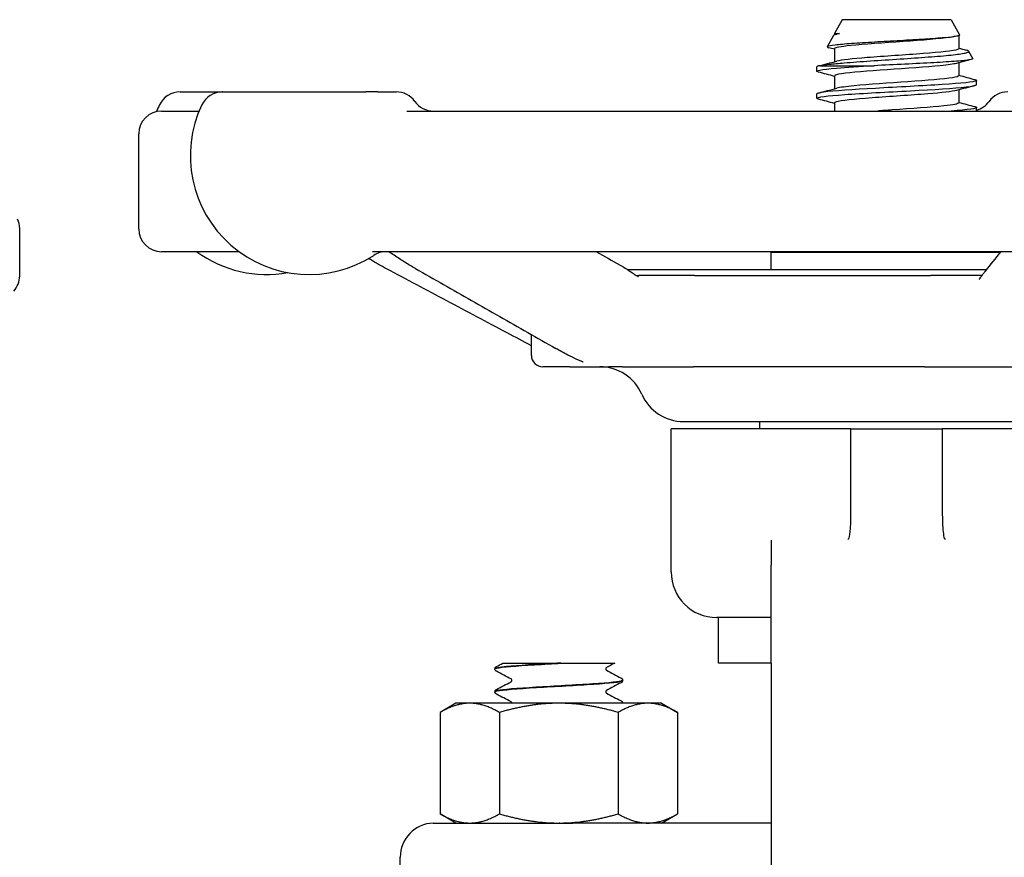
# Model space of a CAD drawing. Header units: inches. Extents: x 36 to 1719, y -84 to 1122.
# Tile 382 of 550: x 1042.56 to 1045.25, y 383.27 to 385.56. Entities that reach past the tile are written whole.
import ezdxf

# ---------------------------------------------------------------- set-up
doc = ezdxf.new("R2010")
doc.units = ezdxf.units.IN
doc.header["$LTSCALE"] = 48
doc.header["$MEASUREMENT"] = 0
doc.layers.add('Visible (ANSI)', color=7, linetype='Continuous', lineweight=30)

msp = doc.modelspace()

# ---------------------------------------------------------------- linework, layer by layer
at = {"layer": 'Visible (ANSI)'}
for p, q in [((1044.8101, 385.55843), (1044.78927, 385.52076)), ((1045.10844, 385.55843), (1044.8101, 385.55843)), ((1045.10844, 385.55843), (1045.13156, 385.51662)), ((1044.78622, 385.51524), (1044.76905, 385.48419)), ((1044.78927, 385.52076), (1044.80276, 385.52076)), ((1044.78927, 385.52076), (1044.78927, 385.51729)), ((1044.79398, 385.51883), (1044.79508, 385.51912)), ((1045.12927, 385.51456), (1045.12927, 385.47896)), ((1044.78927, 385.47896), (1044.78927, 385.44343)), ((1045.15624, 385.47198), (1045.16743, 385.45175)), ((1044.74052, 385.41742), (1044.74052, 385.42928)), ((1044.74909, 385.43259), (1044.89771, 385.43259)), ((1045.12927, 385.44035), (1045.12927, 385.40482)), ((1044.78927, 385.40482), (1044.78927, 385.36929)), ((1045.17802, 385.38035), (1045.17802, 385.39221)), ((1045.12927, 385.36621), (1045.12927, 385.33068)), ((1042.99742, 385.36093), (1043.11228, 385.36093)), ((1043.11341, 385.36093), (1043.11228, 385.36093)), ((1043.11341, 385.36093), (1043.50603, 385.36093)), ((1043.53838, 385.36093), (1043.50603, 385.36093)), ((1043.53838, 385.36093), (1043.58924, 385.36093)), ((1044.74052, 385.34328), (1044.74052, 385.35514)), ((1042.94677, 385.30843), (1043.04955, 385.30843)), ((1043.61851, 385.30843), (1045.35222, 385.30843)), ((1044.78927, 385.33068), (1044.78927, 385.30843)), ((1045.17802, 385.30843), (1045.17802, 385.31807)), ((1042.88427, 384.98593), (1042.88427, 385.24593)), ((1042.55827, 384.85693), (1042.55827, 384.98693)), ((1043.15896, 384.92343), (1042.94677, 384.92343)), ((1045.47926, 384.92343), (1043.5241, 384.92343)), ((1044.61552, 384.92193), (1045.24351, 384.92193)), ((1044.61552, 384.87405), (1044.61552, 384.92193)), ((1045.20529, 384.87405), (1044.22304, 384.87405)), ((1044.40602, 384.85843), (1044.25252, 384.85843)), ((1044.40602, 384.85843), (1045.05158, 384.85843)), ((1045.05133, 384.85843), (1045.05158, 384.85843)), ((1045.1932, 384.85843), (1045.05158, 384.85843)), ((1043.95927, 384.63968), (1043.95927, 384.69666)), ((1044.06438, 384.60843), (1043.99052, 384.60843)), ((1044.06438, 384.60843), (1044.17163, 384.60843)), ((1044.20837, 384.60843), (1044.17163, 384.60843)), ((1044.20837, 384.60843), (1044.40315, 384.60843)), ((1045.03557, 384.60843), (1044.40315, 384.60843)), ((1045.03557, 384.60843), (1045.28112, 384.60843)), ((1044.37595, 384.45843), (1045.54265, 384.45843)), ((1044.58427, 384.43843), (1044.58427, 384.45843)), ((1044.34177, 384.04693), (1044.34177, 384.43843)), ((1044.82812, 384.43843), (1044.34177, 384.43843)), ((1044.83427, 384.43843), (1044.82812, 384.43843)), ((1044.83427, 384.30447), (1044.83427, 384.43843)), ((1044.83427, 384.43843), (1045.08427, 384.43843)), ((1045.09043, 384.43843), (1045.08427, 384.43843)), ((1045.08427, 384.43843), (1045.08427, 384.30447)), ((1045.57677, 384.43843), (1045.09043, 384.43843)), ((1044.83427, 384.21198), (1044.83427, 384.30447)), ((1045.08427, 384.30447), (1045.08427, 384.21198)), ((1044.61552, 384.13361), (1044.61552, 384.06552)), ((1044.61552, 383.79693), (1044.61552, 384.06552)), ((1044.61552, 383.92193), (1044.46677, 383.92193)), ((1044.47177, 383.79693), (1044.47177, 383.92193)), ((1043.85927, 383.78095), (1043.85927, 383.78157)), ((1043.88127, 383.79693), (1043.94837, 383.79693)), ((1043.94837, 383.79693), (1044.0293, 383.79693)), ((1044.04021, 383.79693), (1044.0293, 383.79693)), ((1044.04021, 383.79693), (1044.12099, 383.79693)), ((1044.12099, 383.79693), (1044.18738, 383.79693)), ((1044.61552, 383.79693), (1044.47177, 383.79693)), ((1044.61552, 383.79693), (1044.61552, 382.67193)), ((1044.20927, 383.74967), (1044.20927, 383.75029)), ((1043.85927, 383.71839), (1043.85927, 383.71901)), ((1043.75277, 383.68743), (1043.70923, 383.66228)), ((1043.79049, 383.68743), (1043.75277, 383.68743)), ((1044.03427, 383.68743), (1043.79049, 383.68743)), ((1044.27806, 383.68743), (1044.03427, 383.68743)), ((1044.20927, 383.68743), (1044.20927, 383.68773)), ((1044.31577, 383.68743), (1044.27806, 383.68743)), ((1044.31577, 383.68743), (1044.35932, 383.66228)), ((1043.70923, 383.66228), (1043.70923, 383.38457)), ((1043.87175, 383.66228), (1043.87175, 383.38457)), ((1044.1968, 383.66228), (1044.1968, 383.38457)), ((1044.35932, 383.66228), (1044.35932, 383.38457)), ((1043.75277, 383.35943), (1043.70923, 383.38457)), ((1044.31577, 383.35943), (1044.35932, 383.38457)), ((1043.75277, 383.35943), (1043.79049, 383.35943)), ((1043.79049, 383.35943), (1044.03427, 383.35943)), ((1043.88178, 383.35926), (1043.88211, 383.35943)), ((1044.03427, 383.35943), (1044.07265, 383.35943)), ((1044.03701, 383.35943), (1044.03566, 383.35935)), ((1044.04718, 383.35939), (1044.0479, 383.35943)), ((1044.61552, 383.35943), (1044.07265, 383.35943)), ((1043.60002, 383.14533), (1043.60002, 383.26568))]:
    msp.add_line(p, q, dxfattribs=at)
for centre, radius, start, end in [((1042.99742, 385.29843), 0.0625, 90, 154.62307), ((1043.11341, 385.29843), 0.0625, 90, 154.62307), ((1043.58924, 385.29843), 0.0625, 35.45054, 90), ((1045.2634, 385.29843), 0.0625, 90, 144.54946), ((1042.94677, 385.24593), 0.0625, 90, 180), ((1043.23459, 385.18593), 0.325, 154.62307, 158.15154), ((1043.35058, 385.18593), 0.325, 154.62307, 302.99589), ((1043.69106, 385.37093), 0.0625, 215.45054, 270), ((1045.16157, 385.37093), 0.0625, 285.26016, 324.54946), ((1042.49827, 384.98693), 0.06, 0, 25.38475), ((1042.94677, 384.98593), 0.0625, 180, 270), ((1043.23459, 385.18593), 0.325, 233.87107, 280.27854), ((1043.5616, 384.86093), 0.0625, 90, 122.99589), ((1042.49827, 384.85693), 0.06, 316.64992, 0), ((1043.99052, 384.63968), 0.03125, 180, 270), ((1044.14677, 384.48343), 0.125, 23.57818, 90), ((1044.3759, 384.58343), 0.125, 203.57818, 270), ((1044.46677, 384.04693), 0.125, 180, 270), ((1043.69377, 383.26568), 0.09375, 91.88915, 180)]:
    msp.add_arc(centre, radius, start, end, dxfattribs=at)
for points, knots in [([(1045.13156, 385.51662), (1045.13223, 385.51542), (1045.12938, 385.51423), (1045.11611, 385.51169), (1045.10484, 385.51035), (1045.07505, 385.50766), (1045.05673, 385.50633), (1045.01533, 385.50364), (1044.99259, 385.50231), (1044.94559, 385.49962), (1044.92177, 385.49829), (1044.8762, 385.4956), (1044.85491, 385.49426), (1044.81774, 385.49157), (1044.80229, 385.49024), (1044.77939, 385.48755), (1044.77225, 385.48622), (1044.768, 385.48384), (1044.76905, 385.4828), (1044.77293, 385.48177)], [-4.0719862, -4.0719862, -4.0719862, -4.0719862, -3.9177275, -3.9177275, -3.7423694, -3.7423694, -3.5648477, -3.5648477, -3.385163, -3.385163, -3.2033156, -3.2033156, -3.0193061, -3.0193061, -2.8331349, -2.8331349, -2.6448024, -2.6448024, -2.4977376, -2.4977376, -2.4977376, -2.4977376]), ([(1044.78622, 385.51524), (1044.78625, 385.51529), (1044.78628, 385.51534), (1044.78755, 385.51717), (1044.79311, 385.51895), (1044.80276, 385.52076)], [-0.17593642, -0.17593642, -0.17593642, -0.17593642, -0.17106186, -0.17106186, 0, 0, 0, 0]), ([(1045.12324, 385.51293), (1045.11934, 385.51187), (1045.11346, 385.5108), (1045.10564, 385.50973), (1045.0787, 385.50605), (1045.02937, 385.50238), (1044.97669, 385.4987), (1044.92401, 385.49503), (1044.86928, 385.49135), (1044.83361, 385.48768), (1044.80541, 385.48477), (1044.78968, 385.48186), (1044.78942, 385.47896)], [14.3993772, 14.3993772, 14.3993772, 14.3993772, 14.6708098, 14.6708098, 14.6708098, 15.6053465, 15.6053465, 15.6053465, 16.5398213, 16.5398213, 16.5398213, 17.2787596, 17.2787596, 17.2787596, 17.2787596]), ([(1044.74909, 385.43259), (1044.75537, 385.43387), (1044.76429, 385.43514), (1044.78681, 385.43769), (1044.80027, 385.43897), (1044.83688, 385.44203), (1044.86143, 385.44381), (1044.91401, 385.4474), (1044.94149, 385.44918), (1044.99571, 385.45276), (1045.02194, 385.45454), (1045.06971, 385.45813), (1045.09083, 385.45991), (1045.12522, 385.4635), (1045.13824, 385.46527), (1045.15452, 385.46886), (1045.15775, 385.47064), (1045.15494, 385.47335), (1045.15276, 385.47424), (1045.14937, 385.47514)], [-3.1722778, -3.1722778, -3.1722778, -3.1722778, -3.0186699, -3.0186699, -2.8665315, -2.8665315, -2.6554083, -2.6554083, -2.4471425, -2.4471425, -2.2417348, -2.2417348, -2.0391858, -2.0391858, -1.8394961, -1.8394961, -1.6426663, -1.6426663, -1.5449333, -1.5449333, -1.5449333, -1.5449333]), ([(1045.12913, 385.47896), (1045.1292, 385.47818), (1045.12818, 385.47741), (1045.12601, 385.47664), (1045.11568, 385.47296), (1045.07959, 385.46929), (1045.03167, 385.46561), (1044.98376, 385.46194), (1044.92519, 385.45826), (1044.87858, 385.45459), (1044.83798, 385.45138), (1044.80732, 385.44818), (1044.79514, 385.44498)], [14.1371669, 14.1371669, 14.1371669, 14.1371669, 14.3334779, 14.3334779, 14.3334779, 15.268037, 15.268037, 15.268037, 16.2025341, 16.2025341, 16.2025341, 17.0165493, 17.0165493, 17.0165493, 17.0165493]), ([(1045.16743, 385.45175), (1045.168, 385.45073), (1045.16546, 385.4497), (1045.15255, 385.44733), (1045.14007, 385.446), (1045.10616, 385.44331), (1045.08497, 385.44197), (1045.03651, 385.43929), (1045.00965, 385.43795), (1044.9537, 385.43526), (1044.92513, 385.43393), (1044.89771, 385.43259)], [-1.0116463, -1.0116463, -1.0116463, -1.0116463, -0.8526241, -0.8526241, -0.6427026, -0.6427026, -0.4306244, -0.4306244, -0.2163901, -0.2163901, 0, 0, 0, 0]), ([(1044.74514, 385.415), (1044.74444, 385.41518), (1044.74381, 385.41537), (1044.74327, 385.41555), (1044.73316, 385.419), (1044.75252, 385.42246), (1044.79467, 385.42591), (1044.82188, 385.42814), (1044.85807, 385.43036), (1044.89771, 385.43259)], [-23.7675739, -23.7675739, -23.7675739, -23.7675739, -23.7205704, -23.7205704, -23.7205704, -22.842934, -22.842934, -22.842934, -22.2764365, -22.2764365, -22.2764365, -22.2764365]), ([(1045.12316, 385.43879), (1045.11533, 385.43671), (1045.10012, 385.43463), (1045.07882, 385.43255), (1045.04118, 385.42888), (1044.98546, 385.42521), (1044.93316, 385.42153), (1044.88086, 385.41786), (1044.83324, 385.41418), (1044.80868, 385.41051), (1044.79599, 385.40861), (1044.78962, 385.40671), (1044.7896, 385.40482)], [20.6825625, 20.6825625, 20.6825625, 20.6825625, 21.2112724, 21.2112724, 21.2112724, 22.1453793, 22.1453793, 22.1453793, 23.0794254, 23.0794254, 23.0794254, 23.5619449, 23.5619449, 23.5619449, 23.5619449]), ([(1045.17317, 385.39464), (1045.1776, 385.39349), (1045.17905, 385.39234), (1045.17721, 385.39119), (1045.17168, 385.38774), (1045.13662, 385.38429), (1045.0841, 385.38084), (1045.03158, 385.37739), (1044.96261, 385.37394), (1044.90097, 385.37049), (1044.83934, 385.36704), (1044.78621, 385.36359), (1044.7599, 385.36014), (1044.74718, 385.35847), (1044.74084, 385.35681), (1044.74086, 385.35514)], [20.2147233, 20.2147233, 20.2147233, 20.2147233, 20.5068064, 20.5068064, 20.5068064, 21.3838943, 21.3838943, 21.3838943, 22.2609286, 22.2609286, 22.2609286, 23.1379094, 23.1379094, 23.1379094, 23.5619449, 23.5619449, 23.5619449, 23.5619449]), ([(1045.12894, 385.40482), (1045.12895, 385.40303), (1045.12334, 385.40125), (1045.11207, 385.39946), (1045.08887, 385.39579), (1045.04225, 385.39211), (1044.9902, 385.38844), (1044.93815, 385.38477), (1044.88194, 385.38109), (1044.84325, 385.37742), (1044.82016, 385.37523), (1044.80365, 385.37303), (1044.79537, 385.37084)], [20.4203522, 20.4203522, 20.4203522, 20.4203522, 20.874096, 20.874096, 20.874096, 21.8082248, 21.8082248, 21.8082248, 22.7422928, 22.7422928, 22.7422928, 23.2997346, 23.2997346, 23.2997346, 23.2997346]), ([(1044.74528, 385.34086), (1044.74224, 385.34164), (1044.74062, 385.34243), (1044.74053, 385.34321), (1044.74014, 385.34664), (1044.76903, 385.35006), (1044.81737, 385.35349), (1044.86629, 385.35696), (1044.93423, 385.36043), (1044.99753, 385.36389), (1045.06055, 385.36735), (1045.11776, 385.3708), (1045.14941, 385.37425), (1045.16806, 385.37629), (1045.17763, 385.37832), (1045.17772, 385.38035)], [-30.0507592, -30.0507592, -30.0507592, -30.0507592, -29.8513057, -29.8513057, -29.8513057, -28.9802371, -28.9802371, -28.9802371, -28.0985528, -28.0985528, -28.0985528, -27.2207324, -27.2207324, -27.2207324, -26.7035376, -26.7035376, -26.7035376, -26.7035376]), ([(1045.12338, 385.36465), (1045.11164, 385.36157), (1045.08295, 385.35849), (1045.04457, 385.35541), (1044.9988, 385.35174), (1044.94037, 385.34807), (1044.89181, 385.3444), (1044.84324, 385.34072), (1044.80573, 385.33705), (1044.79371, 385.33338), (1044.79077, 385.33248), (1044.78937, 385.33158), (1044.78945, 385.33068)], [26.9657478, 26.9657478, 26.9657478, 26.9657478, 27.7487513, 27.7487513, 27.7487513, 28.6824367, 28.6824367, 28.6824367, 29.6160625, 29.6160625, 29.6160625, 29.8451302, 29.8451302, 29.8451302, 29.8451302]), ([(1045.1291, 385.33068), (1045.12885, 385.32789), (1045.1145, 385.32511), (1045.0884, 385.32232), (1045.05398, 385.31865), (1044.99997, 385.31498), (1044.9472, 385.3113), (1044.93342, 385.31034), (1044.91982, 385.30939), (1044.90673, 385.30843)], [26.7035376, 26.7035376, 26.7035376, 26.7035376, 27.4117273, 27.4117273, 27.4117273, 28.3454342, 28.3454342, 28.3454342, 28.5891214, 28.5891214, 28.5891214, 28.5891214]), ([(1045.17332, 385.3205), (1045.17556, 385.31992), (1045.17703, 385.31934), (1045.17765, 385.31876), (1045.18137, 385.31531), (1045.15551, 385.31187), (1045.10897, 385.30843)], [26.4979086, 26.4979086, 26.4979086, 26.4979086, 26.6453001, 26.6453001, 26.6453001, 27.5206572, 27.5206572, 27.5206572, 27.5206572]), ([(1043.56292, 384.8765), (1043.54799, 384.88443), (1043.53305, 384.89263), (1043.5169, 384.90261), (1043.51522, 384.90366), (1043.51352, 384.90473)], [0, 0, 0, 0, 0.14967641, 0.14967641, 0.1669258, 0.1669258, 0.1669258, 0.1669258]), ([(1043.58061, 384.92333), (1043.58061, 384.92333), (1043.58061, 384.92333), (1043.58059, 384.92333), (1043.58057, 384.92333), (1043.5805, 384.92333), (1043.58045, 384.92333), (1043.58031, 384.92334), (1043.58021, 384.92334), (1043.57996, 384.92334), (1043.57981, 384.92334), (1043.5795, 384.92335), (1043.57933, 384.92335), (1043.57883, 384.92336), (1043.57848, 384.92336), (1043.57749, 384.92337), (1043.57684, 384.92338), (1043.57528, 384.92339), (1043.57437, 384.9234), (1043.5709, 384.92342), (1043.56843, 384.92342), (1043.56512, 384.92342), (1043.56428, 384.92343), (1043.56284, 384.92343), (1043.56223, 384.92343), (1043.5616, 384.92343)], [0.435045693, 0.435045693, 0.435045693, 0.435045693, 0.43561134, 0.43561134, 0.436917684, 0.436917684, 0.438198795, 0.438198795, 0.43949022, 0.43949022, 0.440786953, 0.440786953, 0.442073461, 0.442073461, 0.444654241, 0.444654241, 0.44978688, 0.44978688, 0.457469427, 0.457469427, 0.479727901, 0.479727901, 0.487272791, 0.487272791, 0.492695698, 0.492695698, 0.492695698, 0.492695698]), ([(1043.64181, 384.87738), (1043.63238, 384.88275), (1043.62235, 384.8885), (1043.60341, 384.90049), (1043.59388, 384.90708), (1043.57889, 384.91682), (1043.57396, 384.91987), (1043.56862, 384.92261), (1043.56772, 384.92304), (1043.5669, 384.92342)], [0, 0, 0, 0, 0.10194952, 0.10194952, 0.20500071, 0.20500071, 0.25149705, 0.25149705, 0.26117643, 0.26117643, 0.26117643, 0.26117643]), ([(1043.66706, 384.92343), (1043.66706, 384.92343), (1043.66704, 384.92343), (1043.66697, 384.92343), (1043.6669, 384.92343), (1043.66661, 384.92343), (1043.66638, 384.92343), (1043.66587, 384.92343), (1043.6656, 384.92343), (1043.66525, 384.92342), (1043.66513, 384.92342), (1043.66513, 384.92342)], [0.003545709, 0.003545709, 0.003545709, 0.003545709, 0.004399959, 0.004399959, 0.006838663, 0.006838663, 0.013339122, 0.013339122, 0.022015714, 0.022015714, 0.028192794, 0.028192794, 0.028192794, 0.028192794]), ([(1045.20303, 384.87122), (1045.21668, 384.88831), (1045.23033, 384.90541), (1045.24422, 384.92281), (1045.24447, 384.92312), (1045.24471, 384.92343)], [0.95924083, 0.95924083, 0.95924083, 0.95924083, 1.28063663, 1.28063663, 1.28639378, 1.28639378, 1.28639378, 1.28639378]), ([(1043.64181, 384.87738), (1043.66743, 384.86279), (1043.69306, 384.84819), (1043.7443, 384.81901), (1043.76993, 384.80442), (1043.82118, 384.77524), (1043.84681, 384.76065), (1043.89806, 384.73148), (1043.92369, 384.7169), (1043.97496, 384.68774), (1044.00059, 384.67317), (1044.02622, 384.6586)], [0.9601047, 0.9601047, 0.9601047, 0.9601047, 1.233998, 1.233998, 1.5078914, 1.5078914, 1.7817848, 1.7817848, 2.0556781, 2.0556781, 2.3295715, 2.3295715, 2.3295715, 2.3295715]), ([(1044.2024, 384.88655), (1044.20669, 384.88411), (1044.21155, 384.88138), (1044.223, 384.87424), (1044.22949, 384.86966), (1044.23842, 384.86345), (1044.24086, 384.86176), (1044.24507, 384.85899), (1044.24687, 384.85785), (1044.24917, 384.85651), (1044.24981, 384.85615), (1044.25092, 384.85555), (1044.25139, 384.85531), (1044.25228, 384.85488), (1044.2526, 384.85474), (1044.25271, 384.8547), (1044.25272, 384.85469), (1044.25272, 384.85469)], [0, 0, 0, 0, 0.04699542, 0.04699542, 0.11490243, 0.11490243, 0.14035888, 0.14035888, 0.15950508, 0.15950508, 0.16742084, 0.16742084, 0.17475361, 0.17475361, 0.18491555, 0.18491555, 0.18723361, 0.18723361, 0.18723361, 0.18723361]), ([(1043.95927, 384.66607), (1043.93705, 384.67786), (1043.91482, 384.68965), (1043.86512, 384.71601), (1043.83764, 384.7306), (1043.78269, 384.75976), (1043.75522, 384.77435), (1043.70027, 384.80353), (1043.6728, 384.81812), (1043.61786, 384.84731), (1043.59039, 384.8619), (1043.56292, 384.8765)], [0.7856779, 0.7856779, 0.7856779, 0.7856779, 1.0071895, 1.0071895, 1.2810829, 1.2810829, 1.5549762, 1.5549762, 1.8288696, 1.8288696, 2.1027629, 2.1027629, 2.1027629, 2.1027629]), ([(1044.24598, 384.85843), (1044.24605, 384.85843), (1044.24613, 384.85843), (1044.24719, 384.85843), (1044.24818, 384.85843), (1044.24991, 384.85843), (1044.25066, 384.85843), (1044.25156, 384.85843), (1044.25171, 384.85843), (1044.2519, 384.85843), (1044.25194, 384.85843), (1044.252, 384.85843), (1044.25202, 384.85843), (1044.25205, 384.85843), (1044.25205, 384.85843), (1044.25206, 384.85843), (1044.25206, 384.85843), (1044.25215, 384.85843), (1044.25221, 384.85843), (1044.25236, 384.85843), (1044.25243, 384.85843), (1044.25251, 384.85843)], [0.365646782, 0.365646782, 0.365646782, 0.365646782, 0.366238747, 0.366238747, 0.374269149, 0.374269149, 0.380293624, 0.380293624, 0.381424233, 0.381424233, 0.381755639, 0.381755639, 0.381902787, 0.381902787, 0.381939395, 0.381939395, 0.38197621, 0.38197621, 0.383061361, 0.383061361, 0.384147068, 0.384147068, 0.384147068, 0.384147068]), ([(1045.18549, 384.84819), (1045.18549, 384.84819), (1045.18549, 384.8482), (1045.18556, 384.84826), (1045.18584, 384.84851), (1045.18704, 384.84985), (1045.18837, 384.85158), (1045.19136, 384.8558), (1045.19279, 384.85787), (1045.19592, 384.86221), (1045.19758, 384.86441), (1045.20025, 384.86779), (1045.20129, 384.86907), (1045.20236, 384.8704), (1045.20261, 384.8707), (1045.20289, 384.87105), (1045.20296, 384.87114), (1045.20303, 384.87122)], [0.26212608, 0.26212608, 0.26212608, 0.26212608, 0.26523685, 0.26523685, 0.28985831, 0.28985831, 0.33915701, 0.33915701, 0.37182931, 0.37182931, 0.40139039, 0.40139039, 0.42145766, 0.42145766, 0.42810276, 0.42810276, 0.43031521, 0.43031521, 0.43031521, 0.43031521]), ([(1044.10059, 384.62135), (1044.10059, 384.62135), (1044.10053, 384.62137), (1044.10027, 384.62148), (1044.10006, 384.62157), (1044.09927, 384.62189), (1044.09853, 384.62221), (1044.09619, 384.62318), (1044.09445, 384.62392), (1044.08987, 384.62589), (1044.08698, 384.62717), (1044.07556, 384.63237), (1044.06722, 384.63644), (1044.04763, 384.64649), (1044.03665, 384.65267), (1044.02622, 384.6586)], [0.39585075, 0.39585075, 0.39585075, 0.39585075, 0.39968552, 0.39968552, 0.40370186, 0.40370186, 0.41181601, 0.41181601, 0.42782349, 0.42782349, 0.45404456, 0.45404456, 0.5327548, 0.5327548, 0.64518122, 0.64518122, 0.64518122, 0.64518122]), ([(1044.82847, 384.13895), (1044.82871, 384.1394), (1044.82889, 384.13984), (1044.83062, 384.14427), (1044.83203, 384.15255), (1044.83391, 384.17966), (1044.83427, 384.19501), (1044.83427, 384.21198)], [0.01028684, 0.01028684, 0.01028684, 0.01028684, 0.01590204, 0.01590204, 0.08584187, 0.08584187, 0.15193376, 0.15193376, 0.15193376, 0.15193376]), ([(1045.08427, 384.21198), (1045.08427, 384.20117), (1045.08443, 384.19099), (1045.0851, 384.17247), (1045.0856, 384.16412), (1045.08731, 384.1481), (1045.08846, 384.14259), (1045.08984, 384.13943), (1045.08995, 384.13919), (1045.09007, 384.13895)], [0, 0, 0, 0, 0.09469213, 0.09469213, 0.18700728, 0.18700728, 0.29404594, 0.29404594, 0.30156032, 0.30156032, 0.30156032, 0.30156032]), ([(1044.82646, 384.13529), (1044.82649, 384.13533), (1044.82651, 384.13538), (1044.8272, 384.13657), (1044.82785, 384.13775), (1044.82847, 384.13895)], [-0.566346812, -0.566346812, -0.566346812, -0.566346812, -0.565454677, -0.565454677, -0.542430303, -0.542430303, -0.542430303, -0.542430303]), ([(1045.09007, 384.13895), (1045.0907, 384.13775), (1045.09135, 384.13657), (1045.09203, 384.13538), (1045.09206, 384.13533), (1045.09209, 384.13529)], [-0.020804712, -0.020804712, -0.020804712, -0.020804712, 0, 0, 0.000806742, 0.000806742, 0.000806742, 0.000806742]), ([(1043.85927, 383.7816), (1043.85933, 383.78287), (1043.85981, 383.78407), (1043.86091, 383.78573), (1043.86151, 383.78628), (1043.86255, 383.78708), (1043.86302, 383.78736), (1043.86348, 383.7876)], [0, 0, 0, 0, 0.017960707, 0.017960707, 0.035135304, 0.035135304, 0.051182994, 0.051182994, 0.051182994, 0.051182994]), ([(1043.86348, 383.77492), (1043.86277, 383.77529), (1043.86201, 383.77574), (1043.86076, 383.77703), (1043.86032, 383.77759), (1043.85959, 383.77905), (1043.85932, 383.77997), (1043.85927, 383.78092)], [0, 0, 0, 0, 0.024898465, 0.024898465, 0.037820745, 0.037820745, 0.051208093, 0.051208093, 0.051208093, 0.051208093]), ([(1044.0293, 383.79693), (1043.97505, 383.79384), (1043.92223, 383.79075), (1043.89105, 383.78767), (1043.87053, 383.78563), (1043.85971, 383.7836), (1043.85954, 383.78157)], [0.0284489, 0.0284489, 0.0284489, 0.0284489, 0.9586618, 0.9586618, 0.9586618, 1.5707963, 1.5707963, 1.5707963, 1.5707963]), ([(1043.8596, 383.78092), (1043.85955, 383.78255), (1043.86624, 383.78417), (1043.87958, 383.78579), (1043.90476, 383.78886), (1043.95304, 383.79192), (1044.00619, 383.79498), (1044.01742, 383.79563), (1044.02883, 383.79628), (1044.04021, 383.79693)], [-7.8566906, -7.8566906, -7.8566906, -7.8566906, -7.3674505, -7.3674505, -7.3674505, -6.4443529, -6.4443529, -6.4443529, -6.2492664, -6.2492664, -6.2492664, -6.2492664]), ([(1044.16473, 383.78503), (1044.16467, 383.785), (1044.1645, 383.78488), (1044.16399, 383.78435), (1044.16368, 383.78396), (1044.16314, 383.78283), (1044.16294, 383.78205), (1044.16294, 383.78126)], [0.008751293, 0.008751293, 0.008751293, 0.008751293, 0.024017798, 0.024017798, 0.03673453, 0.03673453, 0.049915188, 0.049915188, 0.049915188, 0.049915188]), ([(1044.16294, 383.78126), (1044.16294, 383.78005), (1044.16344, 383.77893), (1044.16423, 383.77786), (1044.16452, 383.77764), (1044.16472, 383.77749), (1044.16476, 383.77747), (1044.16476, 383.77747)], [0, 0, 0, 0, 0.02017106, 0.02017106, 0.036592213, 0.036592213, 0.045399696, 0.045399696, 0.045399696, 0.045399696]), ([(1043.85949, 383.71836), (1043.85936, 383.71923), (1043.86122, 383.7201), (1043.86516, 383.72098), (1043.87947, 383.72414), (1043.92098, 383.72731), (1043.97309, 383.73047), (1044.02403, 383.73356), (1044.0838, 383.73666), (1044.12944, 383.73975), (1044.17486, 383.74283), (1044.20519, 383.74591), (1044.20887, 383.74899), (1044.20914, 383.74922), (1044.20926, 383.74944), (1044.20925, 383.74967)], [-14.139876, -14.139876, -14.139876, -14.139876, -13.877024, -13.877024, -13.877024, -12.9235543, -12.9235543, -12.9235543, -11.9914333, -11.9914333, -11.9914333, -11.0635915, -11.0635915, -11.0635915, -10.9955743, -10.9955743, -10.9955743, -10.9955743]), ([(1044.20927, 383.75032), (1044.20931, 383.74734), (1044.18469, 383.74437), (1044.14396, 383.74139), (1044.10175, 383.73831), (1044.04324, 383.73523), (1043.99077, 383.73215), (1043.93832, 383.72907), (1043.89314, 383.72598), (1043.87249, 383.7229), (1043.86379, 383.7216), (1043.85953, 383.72031), (1043.85959, 383.71901)], [4.70968, 4.70968, 4.70968, 4.70968, 5.6057508, 5.6057508, 5.6057508, 6.5343927, 6.5343927, 6.5343927, 7.4627822, 7.4627822, 7.4627822, 7.8539816, 7.8539816, 7.8539816, 7.8539816]), ([(1043.90561, 383.74998), (1043.90561, 383.75119), (1043.90511, 383.75231), (1043.90431, 383.75338), (1043.90403, 383.7536), (1043.90382, 383.75375), (1043.90379, 383.75377), (1043.90379, 383.75377)], [0, 0, 0, 0, 0.02017106, 0.02017106, 0.036592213, 0.036592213, 0.045399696, 0.045399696, 0.045399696, 0.045399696]), ([(1043.90381, 383.7462), (1043.90388, 383.74624), (1043.90405, 383.74635), (1043.90456, 383.74689), (1043.90487, 383.74727), (1043.9054, 383.74841), (1043.90561, 383.74919), (1043.90561, 383.74998)], [0.008751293, 0.008751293, 0.008751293, 0.008751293, 0.024017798, 0.024017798, 0.03673453, 0.03673453, 0.049915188, 0.049915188, 0.049915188, 0.049915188]), ([(1044.20506, 383.75632), (1044.20578, 383.75595), (1044.20654, 383.75549), (1044.20778, 383.75421), (1044.20822, 383.75365), (1044.20896, 383.75219), (1044.20923, 383.75127), (1044.20927, 383.75032)], [0, 0, 0, 0, 0.024898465, 0.024898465, 0.037820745, 0.037820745, 0.051208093, 0.051208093, 0.051208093, 0.051208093]), ([(1044.20927, 383.74964), (1044.20921, 383.74836), (1044.20874, 383.74716), (1044.20763, 383.74551), (1044.20704, 383.74496), (1044.206, 383.74416), (1044.20553, 383.74388), (1044.20506, 383.74363)], [0, 0, 0, 0, 0.017960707, 0.017960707, 0.035135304, 0.035135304, 0.051182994, 0.051182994, 0.051182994, 0.051182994]), ([(1043.85927, 383.71903), (1043.85933, 383.72031), (1043.85981, 383.72151), (1043.86091, 383.72317), (1043.86151, 383.72372), (1043.86255, 383.72452), (1043.86302, 383.7248), (1043.86348, 383.72504)], [0, 0, 0, 0, 0.017960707, 0.017960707, 0.035135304, 0.035135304, 0.051182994, 0.051182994, 0.051182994, 0.051182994]), ([(1043.86348, 383.71235), (1043.86277, 383.71273), (1043.86201, 383.71318), (1043.86076, 383.71447), (1043.86032, 383.71503), (1043.85959, 383.71649), (1043.85932, 383.71741), (1043.85927, 383.71836)], [0, 0, 0, 0, 0.024898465, 0.024898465, 0.037820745, 0.037820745, 0.051208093, 0.051208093, 0.051208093, 0.051208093]), ([(1044.16473, 383.72247), (1044.16467, 383.72244), (1044.1645, 383.72232), (1044.16399, 383.72179), (1044.16368, 383.7214), (1044.16314, 383.72026), (1044.16294, 383.71949), (1044.16294, 383.7187)], [0.008751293, 0.008751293, 0.008751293, 0.008751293, 0.024017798, 0.024017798, 0.03673453, 0.03673453, 0.049915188, 0.049915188, 0.049915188, 0.049915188]), ([(1044.16294, 383.7187), (1044.16294, 383.71749), (1044.16344, 383.71637), (1044.16423, 383.71529), (1044.16452, 383.71508), (1044.16472, 383.71493), (1044.16476, 383.71491), (1044.16476, 383.71491)], [0, 0, 0, 0, 0.02017106, 0.02017106, 0.036592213, 0.036592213, 0.045399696, 0.045399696, 0.045399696, 0.045399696]), ([(1043.90561, 383.68743), (1043.9056, 383.68863), (1043.90511, 383.68975), (1043.90431, 383.69082), (1043.90403, 383.69103), (1043.90382, 383.69118), (1043.90379, 383.6912), (1043.90379, 383.6912)], [0.000064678, 0.000064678, 0.000064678, 0.000064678, 0.02017106, 0.02017106, 0.036592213, 0.036592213, 0.045399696, 0.045399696, 0.045399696, 0.045399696]), ([(1044.20506, 383.69376), (1044.20578, 383.69338), (1044.20654, 383.69293), (1044.20778, 383.69165), (1044.20822, 383.69108), (1044.20896, 383.68963), (1044.20923, 383.6887), (1044.20927, 383.68775)], [0, 0, 0, 0, 0.024898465, 0.024898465, 0.037820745, 0.037820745, 0.051208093, 0.051208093, 0.051208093, 0.051208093]), ([(1043.69068, 383.35938), (1043.69068, 383.35938), (1043.69184, 383.35938), (1043.69952, 383.35937), (1043.71104, 383.35937), (1043.74863, 383.35934), (1043.77662, 383.35933), (1043.83435, 383.35929), (1043.86067, 383.35927), (1043.91252, 383.35924), (1043.93727, 383.35922), (1043.96273, 383.35921)], [1.2366721, 1.2366721, 1.2366721, 1.2366721, 1.3621369, 1.3621369, 1.6526244, 1.6526244, 1.9961754, 1.9961754, 2.2345824, 2.2345824, 2.4334495, 2.4334495, 2.4334495, 2.4334495]), ([(1043.96273, 383.35921), (1043.96552, 383.3592), (1043.96832, 383.3592), (1043.98078, 383.35921), (1043.99048, 383.35922), (1044.01527, 383.35928), (1044.03037, 383.35934), (1044.05391, 383.35941), (1044.06229, 383.35942), (1044.07134, 383.35943), (1044.07199, 383.35943), (1044.07265, 383.35943)], [0.04807073, 0.04807073, 0.04807073, 0.04807073, 0.06985523, 0.06985523, 0.14510353, 0.14510353, 0.26153365, 0.26153365, 0.32575457, 0.32575457, 0.3307654, 0.3307654, 0.3307654, 0.3307654])]:
    msp.add_open_spline(points, degree=3, knots=knots, dxfattribs=at)
for points in [[(1044.80276, 385.52076), (1044.79969, 385.52021), (1044.79716, 385.51967), (1044.79517, 385.51912)], [(1045.12733, 385.51397), (1045.12604, 385.51362), (1045.12475, 385.51328), (1045.12346, 385.51293)], [(1044.78927, 385.47742), (1044.78383, 385.47887), (1044.77838, 385.48032), (1044.77293, 385.48177)], [(1045.12927, 385.4805), (1045.13597, 385.47871), (1045.14267, 385.47692), (1045.14937, 385.47514)], [(1044.74513, 385.43171), (1044.76179, 385.43611), (1044.77844, 385.44052), (1044.79508, 385.44498)], [(1045.16385, 385.44954), (1045.15038, 385.44597), (1045.13692, 385.4424), (1045.12346, 385.43879)], [(1044.74909, 385.43259), (1044.74342, 385.43149), (1044.74069, 385.43038), (1044.74077, 385.42928)], [(1044.78927, 385.40328), (1044.77457, 385.40721), (1044.75985, 385.41111), (1044.74513, 385.415)], [(1045.12927, 385.40636), (1045.14398, 385.40243), (1045.1587, 385.39852), (1045.17341, 385.39464)], [(1044.74513, 385.35757), (1044.76179, 385.36197), (1044.77844, 385.36638), (1044.79508, 385.37084)], [(1045.17341, 385.37793), (1045.15676, 385.37353), (1045.1401, 385.36911), (1045.12346, 385.36465)], [(1044.78927, 385.32914), (1044.77457, 385.33307), (1044.75985, 385.33697), (1044.74513, 385.34086)], [(1045.12927, 385.33222), (1045.14398, 385.32829), (1045.1587, 385.32438), (1045.17341, 385.3205)], [(1044.13755, 384.92343), (1044.15917, 384.91113), (1044.18078, 384.89884), (1044.2024, 384.88655)], [(1044.65257, 384.92193), (1044.65252, 384.92248), (1044.65236, 384.923), (1044.65216, 384.92343)], [(1043.86348, 383.7876), (1043.86941, 383.79071), (1043.87534, 383.79382), (1043.88127, 383.79693)], [(1043.90379, 383.75376), (1043.89036, 383.76083), (1043.87692, 383.76787), (1043.86348, 383.77492)], [(1044.18738, 383.79693), (1044.17983, 383.79297), (1044.17228, 383.789), (1044.16473, 383.78503)], [(1044.16475, 383.77748), (1044.17818, 383.77041), (1044.19162, 383.76336), (1044.20506, 383.75632)], [(1043.86348, 383.72504), (1043.87693, 383.73208), (1043.89038, 383.73914), (1043.90381, 383.7462)], [(1044.20506, 383.74363), (1044.19162, 383.73659), (1044.17817, 383.72954), (1044.16473, 383.72247)], [(1043.90379, 383.6912), (1043.89036, 383.69826), (1043.87692, 383.70531), (1043.86348, 383.71235)], [(1044.16475, 383.71491), (1044.17818, 383.70785), (1044.19162, 383.7008), (1044.20506, 383.69376)], [(1044.20914, 383.68775), (1044.20916, 383.68764), (1044.20915, 383.68754), (1044.2091, 383.68743)]]:
    msp.add_open_spline(points, degree=3, dxfattribs=at)
for points in [[(1043.79049, 383.68743), (1043.75277, 383.68743), (1043.70923, 383.66228)], [(1043.87175, 383.66228), (1043.8282, 383.68743), (1043.79049, 383.68743)], [(1044.03427, 383.68743), (1043.95885, 383.68743), (1043.87175, 383.66228)], [(1044.1968, 383.66228), (1044.1097, 383.68743), (1044.03427, 383.68743)], [(1044.27806, 383.68743), (1044.24035, 383.68743), (1044.1968, 383.66228)], [(1044.35932, 383.66228), (1044.31577, 383.68743), (1044.27806, 383.68743)], [(1043.70923, 383.38457), (1043.75277, 383.35943), (1043.79049, 383.35943)], [(1043.79049, 383.35943), (1043.8282, 383.35943), (1043.87175, 383.38457)], [(1043.87175, 383.38457), (1043.95885, 383.35943), (1044.03427, 383.35943)], [(1044.03427, 383.35943), (1044.1097, 383.35943), (1044.1968, 383.38457)], [(1044.1968, 383.38457), (1044.24035, 383.35943), (1044.27806, 383.35943)], [(1044.27806, 383.35943), (1044.31577, 383.35943), (1044.35932, 383.38457)]]:
    msp.add_rational_spline(points, [1, 1.0379548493, 1], degree=2, dxfattribs=at)

doc.saveas('drawing.dxf')
